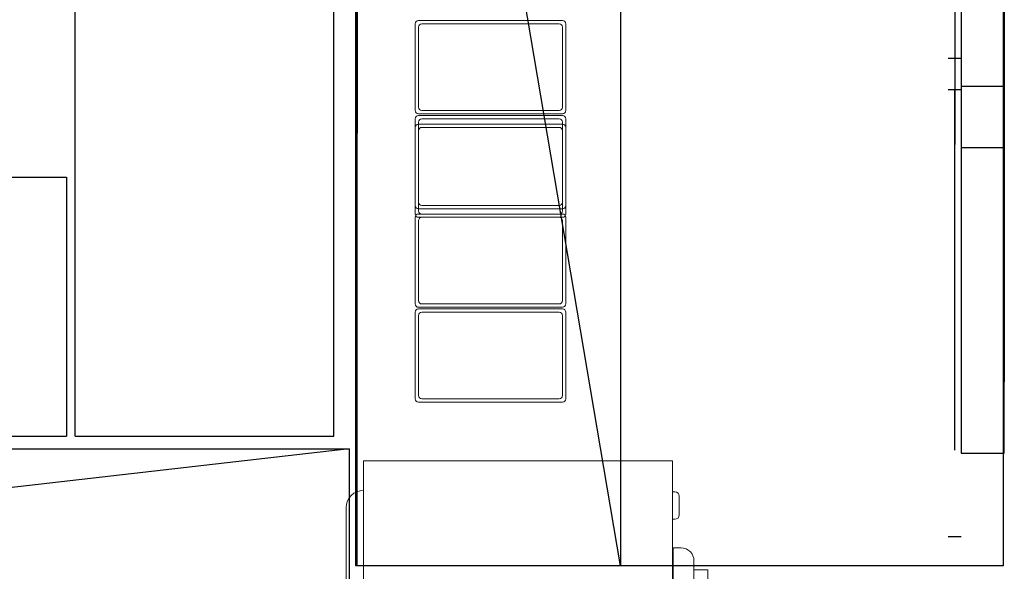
# Model space of a CAD drawing. Header units: millimetres. Extents: x 31882 to 271790, y -35693 to 24917.
# Tile 437 of 524: x 160570 to 161718, y 17993 to 18635. Entities that reach past the tile are written whole.
import ezdxf

# ---------------------------------------------------------------- set-up
doc = ezdxf.new("R2010")
doc.units = ezdxf.units.MM
doc.header["$MEASUREMENT"] = 0
doc.layers.add('EQUIPMENT', color=130, linetype='Continuous', lineweight=13)
doc.layers.add('kitchen equip1', color=8, linetype='Continuous')

# ---------------------------------------------------------------- blocks, each defined once
blk = doc.blocks.new('A$C08566EE6')
at = {"layer": 'EQUIPMENT'}
for p, q in [((126.2167676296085, 403.9999603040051), (126.2167676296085, 418.9999603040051)), ((141.494995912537, 418.9999603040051), (126.2167676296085, 418.9999603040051)), ((141.494995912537, 418.9999603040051), (141.494995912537, 403.9999603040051)), ((481.1319387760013, 402.9999603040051), (115.5619023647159, 402.9999603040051)), ((126.2167676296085, 402.9999603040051), (126.2167676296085, 403.9999603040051)), ((141.494995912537, 402.9999603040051), (141.494995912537, 403.9999603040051)), ((100.5619023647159, 378.9999603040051), (100.5619023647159, 387.9999603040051)), ((496.1319387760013, 378.9999603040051), (496.1319387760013, 387.9999603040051)), ((-1.160241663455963e-05, 377.9999603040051), (9.999988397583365, 377.9999603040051)), ((-1.160241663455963e-05, 377.9999603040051), (-1.160241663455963e-05, 19.99996030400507)), ((9.999988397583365, 377.9999603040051), (497.9999883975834, 377.9999603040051)), ((35.68126138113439, 377.9999603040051), (35.68126138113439, 380.9999603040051)), ((40.68126138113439, 385.9999603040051), (62.50626595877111, 385.9999603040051)), ((67.50626595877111, 377.9999603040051), (67.50626595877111, 380.9999603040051)), ((100.5619023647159, 378.9999603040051), (496.1319387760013, 378.9999603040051)), ((127.2606318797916, 377.9999603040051), (127.2606318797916, 378.9999603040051)), ((469.4332092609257, 377.9999603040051), (469.4332092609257, 378.9999603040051)), ((497.9999883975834, 377.9999603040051), (507.9999883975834, 377.9999603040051)), ((507.9999883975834, 19.99996030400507), (507.9999883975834, 377.9999603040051)), ((243.9303563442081, 39.77840173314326), (243.9303563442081, 72.47965228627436)), ((251.1357162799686, 72.47965228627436), (251.1357162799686, 39.77840173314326)), ((258.9303563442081, 39.77840173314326), (258.9303563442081, 72.47965228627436)), ((266.1357162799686, 72.47965228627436), (266.1357162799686, 39.77840173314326)), ((273.9303563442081, 39.77840173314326), (273.9303563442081, 72.47965228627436)), ((281.1357162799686, 72.47965228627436), (281.1357162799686, 39.77840173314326)), ((288.9303563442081, 39.77840173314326), (288.9303563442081, 72.47965228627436)), ((296.1357162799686, 72.47965228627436), (296.1357162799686, 39.77840173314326)), ((303.9303563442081, 39.77840173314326), (303.9303563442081, 72.47965228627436)), ((311.1357162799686, 72.47965228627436), (311.1357162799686, 39.77840173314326)), ((318.9303563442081, 39.77840173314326), (318.9303563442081, 72.47965228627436)), ((326.1357162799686, 72.47965228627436), (326.1357162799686, 39.77840173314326)), ((333.9303563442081, 39.77840173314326), (333.9303563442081, 72.47965228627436)), ((341.1357162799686, 72.47965228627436), (341.1357162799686, 39.77840173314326)), ((348.9303563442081, 39.77840173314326), (348.9303563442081, 72.47965228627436)), ((356.1357162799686, 72.47965228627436), (356.1357162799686, 39.77840173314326)), ((363.9303563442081, 39.77840173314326), (363.9303563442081, 72.47965228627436)), ((371.1357162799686, 72.47965228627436), (371.1357162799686, 39.77840173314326)), ((378.9303563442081, 39.77840173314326), (378.9303563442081, 72.47965228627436)), ((386.1357162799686, 72.47965228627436), (386.1357162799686, 39.77840173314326)), ((393.9303563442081, 39.77840173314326), (393.9303563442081, 72.47965228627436)), ((401.1357162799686, 72.47965228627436), (401.1357162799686, 39.77840173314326)), ((408.9303563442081, 39.77840173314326), (408.9303563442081, 72.47965228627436)), ((416.1357162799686, 72.47965228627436), (416.1357162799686, 39.77840173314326)), ((423.9303563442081, 39.77840173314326), (423.9303563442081, 72.47965228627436)), ((431.1357162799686, 72.47965228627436), (431.1357162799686, 39.77840173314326)), ((438.9303563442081, 39.77840173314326), (438.9303563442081, 72.47965228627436)), ((446.1357162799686, 72.47965228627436), (446.1357162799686, 39.77840173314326)), ((453.9303563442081, 39.77840173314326), (453.9303563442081, 72.47965228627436)), ((461.1357162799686, 72.47965228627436), (461.1357162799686, 39.77840173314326)), ((9.999988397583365, 19.99996030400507), (-1.160241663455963e-05, 19.99996030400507)), ((497.9999883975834, 19.99996030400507), (9.999988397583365, 19.99996030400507)), ((507.9999883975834, 19.99996030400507), (497.9999883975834, 19.99996030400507)), ((54.03152020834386, -3.969599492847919e-05), (316.1052211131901, -3.969599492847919e-05))]:
    blk.add_line(p, q, dxfattribs=at)
for centre, radius, start, end in [((115.5619023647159, 387.9999603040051), 15.00000000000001, 90, 180), ((481.1319387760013, 387.9999603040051), 15, 0, 90), ((40.68126138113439, 380.9999603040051), 4.999999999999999, 90, 180), ((62.50626595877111, 380.9999603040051), 4.999999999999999, 0, 90), ((247.5330360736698, 71.19043004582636), 3.826407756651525, 19.68978415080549, 160.3102158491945), ((262.5330360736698, 71.19043004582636), 3.826407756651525, 19.68978415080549, 160.3102158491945), ((277.5330360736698, 71.19043004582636), 3.826407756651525, 19.68978415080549, 160.3102158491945), ((292.5330360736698, 71.19043004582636), 3.826407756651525, 19.68978415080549, 160.3102158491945), ((307.5330360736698, 71.19043004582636), 3.826407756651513, 19.68978415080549, 160.3102158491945), ((322.5330360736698, 71.19043004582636), 3.826407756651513, 19.68978415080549, 160.3102158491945), ((337.5330360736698, 71.19043004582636), 3.826407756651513, 19.68978415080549, 160.3102158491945), ((352.5330360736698, 71.19043004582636), 3.826407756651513, 19.68978415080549, 160.3102158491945), ((367.5330360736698, 71.19043004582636), 3.826407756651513, 19.68978415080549, 160.3102158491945), ((382.5330360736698, 71.19043004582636), 3.826407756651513, 19.68978415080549, 160.3102158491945), ((397.5330360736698, 71.19043004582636), 3.826407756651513, 19.68978415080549, 160.3102158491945), ((412.5330360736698, 71.19043004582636), 3.826407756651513, 19.68978415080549, 160.3102158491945), ((427.5330360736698, 71.19043004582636), 3.826407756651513, 19.68978415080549, 160.3102158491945), ((442.5330360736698, 71.19043004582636), 3.826407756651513, 19.68978415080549, 160.3102158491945), ((457.5330360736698, 71.19043004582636), 3.826407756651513, 19.68978415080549, 160.3102158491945), ((247.5330360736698, 41.00074994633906), 3.804397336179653, 198.7414739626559, 341.258526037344), ((262.5330360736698, 41.00074994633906), 3.804397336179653, 198.7414739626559, 341.258526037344), ((277.5330360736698, 41.00074994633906), 3.804397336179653, 198.7414739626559, 341.258526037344), ((292.5330360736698, 41.00074994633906), 3.804397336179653, 198.7414739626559, 341.258526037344), ((307.5330360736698, 41.00074994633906), 3.80439733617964, 198.7414739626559, 341.258526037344), ((322.5330360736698, 41.00074994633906), 3.80439733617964, 198.7414739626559, 341.258526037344), ((337.5330360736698, 41.00074994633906), 3.80439733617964, 198.7414739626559, 341.258526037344), ((352.5330360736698, 41.00074994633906), 3.80439733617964, 198.7414739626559, 341.258526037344), ((367.5330360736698, 41.00074994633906), 3.80439733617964, 198.7414739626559, 341.258526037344), ((382.5330360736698, 41.00074994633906), 3.80439733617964, 198.7414739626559, 341.258526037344), ((397.5330360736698, 41.00074994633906), 3.80439733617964, 198.7414739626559, 341.258526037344), ((412.5330360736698, 41.00074994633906), 3.80439733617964, 198.7414739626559, 341.258526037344), ((427.5330360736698, 41.00074994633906), 3.80439733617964, 198.7414739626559, 341.258526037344), ((442.5330360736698, 41.00075042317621), 3.80439733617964, 198.7414739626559, 341.258526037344), ((457.5330360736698, 41.00075042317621), 3.804397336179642, 198.7414739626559, 341.258526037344), ((54.03152020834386, 19.99996030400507), 19.99999999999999, 180, 270), ((316.1052211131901, 19.99996030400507), 20.00000000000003, 270, 0)]:
    blk.add_arc(centre, radius, start, end, dxfattribs=at)

msp = doc.modelspace()

# ---------------------------------------------------------------- linework, layer by layer
at = {"layer": 'EQUIPMENT'}
for points in [[(161034.8534574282, 18634.43655882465), (161202.6579948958, 18634.43655882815, -0.4142135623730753), (161206.4891487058, 18630.60540499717), (161206.4891487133, 18529.71835432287, -0.4142135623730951), (161202.6579948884, 18525.8872005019), (161034.8534574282, 18525.8872005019, -0.4142135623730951), (161031.0223036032, 18529.71835432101), (161031.0223036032, 18630.60540500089, -0.4142135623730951)], [(161034.8534574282, 18634.43655882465), (161202.6579948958, 18634.43655882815, -0.4142135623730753), (161206.4891487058, 18630.60540499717), (161206.4891487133, 18529.71835432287, -0.4142135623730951), (161202.6579948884, 18525.8872005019), (161034.8534574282, 18525.8872005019, -0.4142135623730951), (161031.0223036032, 18529.71835432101), (161031.0223036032, 18630.60540500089, -0.4142135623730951)], [(161038.6846112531, 18630.60540499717), (161198.8268410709, 18630.60540500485, -0.4142135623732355), (161202.6579948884, 18626.77425118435), (161202.6579948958, 18533.5495081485, -0.4142135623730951), (161198.8268410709, 18529.71835432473), (161038.6846112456, 18529.71835432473, -0.4142135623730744), (161034.8534574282, 18533.54950814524), (161034.8534574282, 18626.77425118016, -0.4142135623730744)], [(161038.6846112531, 18630.60540499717), (161198.8268410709, 18630.60540500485, -0.4142135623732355), (161202.6579948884, 18626.77425118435), (161202.6579948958, 18533.5495081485, -0.4142135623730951), (161198.8268410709, 18529.71835432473), (161038.6846112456, 18529.71835432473, -0.4142135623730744), (161034.8534574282, 18533.54950814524), (161034.8534574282, 18626.77425118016, -0.4142135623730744)], [(161034.8534574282, 18523.87609613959), (161202.6579948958, 18523.87609613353, -0.4142135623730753), (161206.4891487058, 18520.04494231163), (161206.4891487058, 18419.1578916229, -0.4142135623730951), (161202.6579948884, 18415.3267378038), (161034.8534574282, 18415.3267378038, -0.4142135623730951), (161031.0223036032, 18419.15789162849), (161031.0223036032, 18520.04494230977, -0.4142135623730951)], [(161034.8534574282, 18523.87609613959), (161202.6579948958, 18523.87609613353, -0.4142135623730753), (161206.4891487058, 18520.04494231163), (161206.4891487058, 18419.1578916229, -0.4142135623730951), (161202.6579948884, 18415.3267378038), (161034.8534574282, 18415.3267378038, -0.4142135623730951), (161031.0223036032, 18419.15789162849), (161031.0223036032, 18520.04494230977, -0.4142135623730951)], [(161038.6846112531, 18520.04494231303), (161198.8268410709, 18520.04494231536, -0.4142135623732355), (161202.6579948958, 18516.21378848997), (161202.6579948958, 18422.98904545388, -0.4142135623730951), (161198.8268410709, 18419.15789163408), (161038.6846112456, 18419.15789162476, -0.4142135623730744), (161034.8534574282, 18422.98904545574), (161034.8534574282, 18516.21378848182, -0.4142135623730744)], [(161038.6846112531, 18520.04494231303), (161198.8268410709, 18520.04494231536, -0.4142135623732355), (161202.6579948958, 18516.21378848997), (161202.6579948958, 18422.98904545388, -0.4142135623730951), (161198.8268410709, 18419.15789163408), (161038.6846112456, 18419.15789162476, -0.4142135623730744), (161034.8534574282, 18422.98904545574), (161034.8534574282, 18516.21378848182, -0.4142135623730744)], [(161034.8534574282, 18405.32149357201), (161202.6579948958, 18405.32149356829, 0.4142135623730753), (161206.4891487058, 18409.1526473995), (161206.4891487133, 18510.03969807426, 0.4142135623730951), (161202.6579948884, 18513.87085189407), (161034.8534574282, 18513.87085189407, 0.4142135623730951), (161031.0223036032, 18510.03969807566), (161031.0223036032, 18409.15264739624, 0.4142135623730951)], [(161034.8534574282, 18405.32149357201), (161202.6579948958, 18405.32149356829, 0.4142135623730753), (161206.4891487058, 18409.1526473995), (161206.4891487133, 18510.03969807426, 0.4142135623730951), (161202.6579948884, 18513.87085189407), (161034.8534574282, 18513.87085189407, 0.4142135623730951), (161031.0223036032, 18510.03969807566), (161031.0223036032, 18409.15264739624, 0.4142135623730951)], [(161038.6846112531, 18409.1526473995), (161198.8268410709, 18409.15264739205, 0.4142135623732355), (161202.6579948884, 18412.98380121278), (161202.6579948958, 18506.20854424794, 0.4142135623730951), (161198.8268410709, 18510.03969807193), (161038.6846112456, 18510.03969807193, 0.4142135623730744), (161034.8534574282, 18506.20854425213), (161034.8534574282, 18412.98380121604, 0.4142135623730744)], [(161038.6846112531, 18409.1526473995), (161198.8268410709, 18409.15264739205, 0.4142135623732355), (161202.6579948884, 18412.98380121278), (161202.6579948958, 18506.20854424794, 0.4142135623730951), (161198.8268410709, 18510.03969807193), (161038.6846112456, 18510.03969807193, 0.4142135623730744), (161034.8534574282, 18506.20854425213), (161034.8534574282, 18412.98380121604, 0.4142135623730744)], [(161034.8534574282, 18300.60328907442), (161202.6579948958, 18300.60328907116, 0.4142135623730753), (161206.4891487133, 18304.43444289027), (161206.4891487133, 18405.32149357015, 0.4142135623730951), (161202.6579948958, 18409.15264739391), (161034.8534574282, 18409.15264739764, 0.4142135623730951), (161031.0223036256, 18405.32149357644), (161031.0223036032, 18304.43444288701, 0.4142135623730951)], [(161034.8534574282, 18300.60328907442), (161202.6579948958, 18300.60328907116, 0.4142135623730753), (161206.4891487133, 18304.43444289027), (161206.4891487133, 18405.32149357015, 0.4142135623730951), (161202.6579948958, 18409.15264739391), (161034.8534574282, 18409.15264739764, 0.4142135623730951), (161031.0223036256, 18405.32149357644), (161031.0223036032, 18304.43444288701, 0.4142135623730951)], [(161038.6846112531, 18304.43444289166), (161198.8268410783, 18304.43444289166, 0.4142135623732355), (161202.6579948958, 18308.26559671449), (161202.6579948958, 18401.49033975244, 0.4142135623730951), (161198.8268410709, 18405.32149357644), (161038.6846112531, 18405.32149357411, 0.4142135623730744), (161034.8534574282, 18401.4903397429), (161034.8534574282, 18308.26559671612, 0.4142135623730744)], [(161038.6846112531, 18304.43444289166), (161198.8268410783, 18304.43444289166, 0.4142135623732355), (161202.6579948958, 18308.26559671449), (161202.6579948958, 18401.49033975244, 0.4142135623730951), (161198.8268410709, 18405.32149357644), (161038.6846112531, 18405.32149357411, 0.4142135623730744), (161034.8534574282, 18401.4903397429), (161034.8534574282, 18308.26559671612, 0.4142135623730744)], [(161034.8534574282, 18190.04282638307), (161202.6579948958, 18190.04282637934, 0.4142135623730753), (161206.4891487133, 18193.87398019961), (161206.4891487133, 18294.76103088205, 0.4142135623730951), (161202.6579948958, 18298.59218470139), (161034.8534574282, 18298.59218470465, 0.4142135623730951), (161031.0223036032, 18294.7610308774), (161031.0223036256, 18193.87398020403, 0.4142135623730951)], [(161034.8534574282, 18190.04282638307), (161202.6579948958, 18190.04282637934, 0.4142135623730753), (161206.4891487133, 18193.87398019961), (161206.4891487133, 18294.76103088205, 0.4142135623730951), (161202.6579948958, 18298.59218470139), (161034.8534574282, 18298.59218470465, 0.4142135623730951), (161031.0223036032, 18294.7610308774), (161031.0223036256, 18193.87398020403, 0.4142135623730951)], [(161038.6846112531, 18193.87398019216), (161198.8268410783, 18193.8739802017, 0.4142135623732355), (161202.6579948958, 18197.70513402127), (161202.6579948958, 18290.92987705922, 0.4142135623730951), (161198.8268410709, 18294.76103088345), (161038.6846112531, 18294.76103087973, 0.4142135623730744), (161034.8534574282, 18290.92987705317), (161034.8534574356, 18197.70513402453, 0.4142135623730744)], [(161038.6846112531, 18193.87398019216), (161198.8268410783, 18193.8739802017, 0.4142135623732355), (161202.6579948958, 18197.70513402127), (161202.6579948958, 18290.92987705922, 0.4142135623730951), (161198.8268410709, 18294.76103088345), (161038.6846112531, 18294.76103087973, 0.4142135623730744), (161034.8534574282, 18290.92987705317), (161034.8534574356, 18197.70513402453, 0.4142135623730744)]]:
    msp.add_lwpolyline(points, format="xyb", close=True, dxfattribs=at)
at = {"layer": 'kitchen equip1'}
for p, q in [((160963.4984688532, 19809.39273949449), (160963.4984688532, 18503.30895641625)), ((161270.1918851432, 17999.39880723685), (160963.4984688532, 19809.39273949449)), ((160963.4984688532, 17999.39880723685), (160963.4984688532, 19809.39273949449)), ((161270.1918851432, 19809.39273949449), (161270.1918851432, 17999.39880723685)), ((160634.696694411, 18150.40628535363, 4538.202703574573), (160634.696694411, 19798.70877898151, 4538.202703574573)), ((160936.362349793, 18150.40628535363, 4538.202703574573), (160936.362349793, 19798.70877898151, 4538.202703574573)), ((161717.5620520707, 19722.00243548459), (161717.5620520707, 18213.67415860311)), ((161659.7428014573, 18911.11267978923), (161659.7428014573, 18490.1722667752)), ((161652.2011600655, 18590.72748523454), (161667.2844428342, 18590.72748523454)), ((161652.2011600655, 18554.14165426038), (161667.2844428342, 18554.14165426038)), ((161659.7428014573, 18134.20679343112), (161659.7428014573, 18554.14165426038)), ((159145.0542572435, 18452.07194073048, 4538.202703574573), (160624.6411725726, 18452.07194073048, 4538.202703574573)), ((159145.0542572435, 18150.40628535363, 4538.202703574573), (160624.6411725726, 18150.40628535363, 4538.202703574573)), ((160634.696694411, 18150.40628535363, 4538.202703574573), (160936.362349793, 18150.40628535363, 4538.202703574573)), ((159144.0457339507, 18135.59370531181), (160954.0396661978, 18135.59370531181)), ((160954.0396661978, 18135.59370531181), (159144.0457339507, 17929.45550747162)), ((161652.2011600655, 18033.65157497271), (161667.2844428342, 18033.65157497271))]:
    msp.add_line(p, q, dxfattribs=at)
for points in [[(160961.9901405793, 17999.39880723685), (160961.9901405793, 19809.39273949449), (161716.1542790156, 19809.39273949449), (161716.1542790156, 17999.39880723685), (160961.9901405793, 17999.39880723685)], [(160954.0396661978, 18135.59370531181), (160954.0396661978, 17483.49311360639), (159144.0457339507, 17483.49311360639), (159144.0457339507, 18135.59370531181)]]:
    msp.add_lwpolyline(points, dxfattribs=at)
for points in [[(161667.2844428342, 18914.82508859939), (161667.2844428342, 18486.45985796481), (161717.5620520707, 18486.45985796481), (161717.5620520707, 18914.82508859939)], [(161667.2844428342, 18557.85406307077), (161667.2844428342, 18130.49438462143), (161717.5620520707, 18130.49438462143), (161717.5620520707, 18557.85406307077)]]:
    msp.add_lwpolyline(points, close=True, dxfattribs=at)
at = {"layer": 'kitchen equip1', "elevation": 4538.202703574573}
msp.add_lwpolyline([(160624.6411725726, 18452.07194073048), (160624.6411725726, 18150.40628535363)], dxfattribs=at)

# ---------------------------------------------------------------- block references
at = {"layer": 'EQUIPMENT', "xscale": 1.005552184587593, "yscale": 1.005552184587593, "zscale": 1.005552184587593, "rotation": 270.0000000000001}
msp.add_blockref('A$C08566EE6', (160950.6601169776, 18121.59722668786, 4478.922491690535), dxfattribs=at)

doc.saveas('drawing.dxf')
